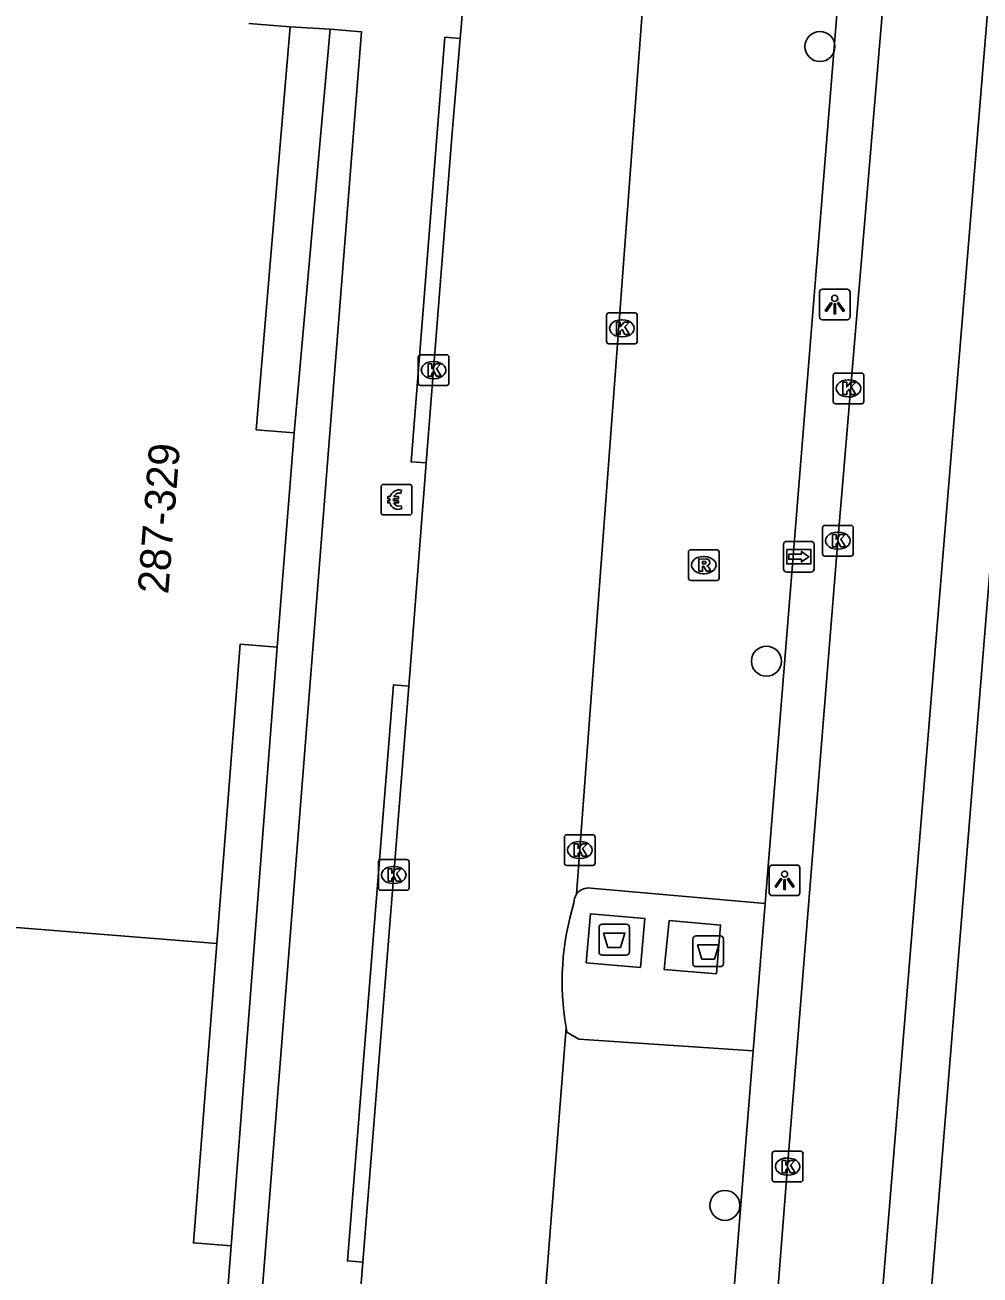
# Model space of a CAD drawing. Extents: x 160861 to 161308, y 384024 to 384878.
# Drawn here: x 161196.95 to 161228.08, y 384212.79 to 384253.51 of the extents above; entities that cross this region are included whole.
import ezdxf

# ---------------------------------------------------------------- set-up
doc = ezdxf.new("R2010")
doc.units = 0
for name, color, linetype in [('IMGEO_Afval_apart_plaats', 7, 'Continuous'), ('IMGEO_Betaalautomaat', 7, 'Continuous'), ('IMGEO_Boom', 7, 'Continuous'), ('IMGEO_Kolk', 7, 'Continuous'), ('IMGEO_Lichtpunt', 7, 'Continuous'), ('IMGEO_Pand', 7, 'Continuous'), ('IMGEO_Pand_nummerreeks', 7, 'Continuous'), ('IMGEO_Parkeervlak_open', 7, 'Continuous'), ('IMGEO_Rijbaan_lokaal_gesloten', 7, 'Continuous'), ('IMGEO_Rijbaan_lokaal_open', 7, 'Continuous'), ('IMGEO_Rioolput', 7, 'Continuous'), ('IMGEO_Voetpad_gesloten', 7, 'Continuous'), ('IMGEO_Voetpad_open', 7, 'Continuous'), ('IMGEO_Wegwijzer', 7, 'Continuous')]:
    doc.layers.add(name, color=color, linetype=linetype)

msp = doc.modelspace()

# ---------------------------------------------------------------- linework, layer by layer
at = {"layer": 'IMGEO_Afval_apart_plaats'}
for p, q in [((161215.658, 384223.314), (161215.658, 384224.114)), ((161215.658, 384224.114), (161215.658, 384223.314)), ((161215.758, 384224.214), (161216.548, 384224.214)), ((161216.548, 384224.214), (161215.758, 384224.214)), ((161216.648, 384224.114), (161216.648, 384223.314)), ((161216.648, 384223.314), (161216.648, 384224.114)), ((161218.72, 384222.936), (161218.72, 384223.736)), ((161218.72, 384223.736), (161218.72, 384222.936)), ((161218.82, 384223.836), (161219.61, 384223.836)), ((161219.61, 384223.836), (161218.82, 384223.836)), ((161219.71, 384223.736), (161219.71, 384222.936)), ((161219.71, 384222.936), (161219.71, 384223.736)), ((161216.548, 384223.214), (161215.758, 384223.214)), ((161215.758, 384223.214), (161216.548, 384223.214)), ((161219.61, 384222.836), (161218.82, 384222.836)), ((161218.82, 384222.836), (161219.61, 384222.836))]:
    msp.add_line(p, q, dxfattribs=at)
for points in [[(161215.801, 384223.928), (161216.505, 384223.928), (161216.356, 384223.458), (161215.95, 384223.458), (161215.801, 384223.928)], [(161218.863, 384223.55), (161219.567, 384223.55), (161219.418, 384223.08), (161219.012, 384223.08), (161218.863, 384223.55)]]:
    msp.add_lwpolyline(points, dxfattribs=at)
for centre, start, end in [((161215.758, 384224.114), 90, 180), ((161215.758, 384224.114), 90, 180), ((161216.548, 384224.114), 0, 90), ((161216.548, 384224.114), 360, 90), ((161218.82, 384223.736), 90, 180), ((161218.82, 384223.736), 90, 180), ((161219.61, 384223.736), 0, 90), ((161219.61, 384223.736), 360, 90), ((161215.758, 384223.314), 180, 270), ((161215.758, 384223.314), 180, 270), ((161216.548, 384223.314), 270, 0), ((161216.548, 384223.314), 270, 0), ((161218.82, 384222.936), 180, 270), ((161218.82, 384222.936), 180, 270), ((161219.61, 384222.936), 270, 0), ((161219.61, 384222.936), 270, 0)]:
    msp.add_arc(centre, 0.1, start, end, dxfattribs=at)
at = {"layer": 'IMGEO_Betaalautomaat'}
for p, q in [((161208.559, 384237.624), (161208.559, 384238.465)), ((161208.559, 384238.465), (161208.559, 384237.624)), ((161208.634, 384238.548), (161209.475, 384238.548)), ((161209.475, 384238.548), (161208.634, 384238.548)), ((161209.221, 384238.353), (161209.204, 384238.253)), ((161209.558, 384238.474), (161209.558, 384237.633)), ((161209.558, 384237.633), (161209.558, 384238.474)), ((161208.842, 384238.012), (161208.842, 384238.08)), ((161208.963, 384238.08), (161208.963, 384238.012)), ((161209.208, 384237.847), (161209.23, 384237.76)), ((161209.484, 384237.549), (161208.643, 384237.549)), ((161208.643, 384237.549), (161209.484, 384237.549))]:
    msp.add_line(p, q, dxfattribs=at)
for points in [[(161208.842, 384238.08), (161208.773, 384238.08), (161208.773, 384238.149), (161208.852, 384238.149)], [(161208.847, 384237.943), (161208.773, 384237.943), (161208.773, 384238.012), (161208.842, 384238.012)], [(161208.974, 384238.149), (161209.121, 384238.149), (161209.121, 384238.08), (161208.963, 384238.08)], [(161208.963, 384238.012), (161209.121, 384238.012), (161209.121, 384237.943), (161208.977, 384237.943)]]:
    msp.add_lwpolyline(points, dxfattribs=at)
for centre, radius, start, end in [((161208.637, 384238.471), 0.0779, 92.4484, 184.2845), ((161208.637, 384238.471), 0.0779, 92.4484, 184.2845), ((161209.135, 384238.073), 0.293, 73.014, 165.0139), ((161209.141, 384238.086), 0.179, 69.3236, 159.5683), ((161209.481, 384238.471), 0.0779, 2.4484, 94.2845), ((161209.481, 384238.471), 0.0779, 2.4484, 94.2845), ((161209.108, 384237.998), 0.267, 191.8096, 297.0389), ((161209.141, 384238.013), 0.179, 202.7625, 291.8693), ((161208.637, 384237.627), 0.0779, 182.4484, 274.2845), ((161208.637, 384237.627), 0.0779, 182.4484, 274.2845), ((161209.481, 384237.627), 0.0779, 272.4484, 4.2845), ((161209.481, 384237.627), 0.0779, 272.4484, 4.2845)]:
    msp.add_arc(centre, radius, start, end, dxfattribs=at)
at = {"layer": 'IMGEO_Boom'}
for centre in [(161222.859, 384252.81), (161221.114, 384232.787), (161219.759, 384215.058)]:
    msp.add_circle(centre, 0.489, dxfattribs=at)
at = {"layer": 'IMGEO_Kolk'}
for p, q in [((161215.904, 384243.204), (161215.904, 384244.056)), ((161215.979, 384244.13), (161216.831, 384244.13)), ((161216.905, 384244.056), (161216.905, 384243.204)), ((161216.392, 384243.91), (161216.417, 384243.91)), ((161216.831, 384243.13), (161215.979, 384243.13)), ((161216.415, 384243.35), (161216.39, 384243.35)), ((161209.841, 384242.77), (161210.693, 384242.77)), ((161209.766, 384241.844), (161209.766, 384242.696)), ((161210.254, 384242.55), (161210.279, 384242.55)), ((161210.767, 384242.696), (161210.767, 384241.844)), ((161210.277, 384241.99), (161210.252, 384241.99)), ((161223.288, 384241.248), (161223.288, 384242.1)), ((161223.363, 384242.174), (161224.215, 384242.174)), ((161223.776, 384241.954), (161223.801, 384241.954)), ((161224.289, 384242.1), (161224.289, 384241.248)), ((161210.693, 384241.77), (161209.841, 384241.77)), ((161224.215, 384241.174), (161223.363, 384241.174)), ((161223.799, 384241.394), (161223.774, 384241.394)), ((161222.942, 384236.286), (161222.942, 384237.138)), ((161223.017, 384237.212), (161223.869, 384237.212)), ((161223.943, 384237.138), (161223.943, 384236.286)), ((161223.43, 384236.992), (161223.455, 384236.992)), ((161223.869, 384236.212), (161223.017, 384236.212)), ((161223.453, 384236.432), (161223.428, 384236.432)), ((161214.531, 384226.209), (161214.531, 384227.061)), ((161214.606, 384227.135), (161215.458, 384227.135)), ((161215.019, 384226.915), (161215.044, 384226.915)), ((161215.532, 384227.061), (161215.532, 384226.209)), ((161208.467, 384225.396), (161208.467, 384226.248)), ((161208.542, 384226.322), (161209.394, 384226.322)), ((161208.955, 384226.102), (161208.98, 384226.102)), ((161209.468, 384226.248), (161209.468, 384225.396)), ((161215.458, 384226.135), (161214.606, 384226.135)), ((161215.042, 384226.355), (161215.017, 384226.355)), ((161209.394, 384225.322), (161208.542, 384225.322)), ((161208.978, 384225.542), (161208.953, 384225.542)), ((161221.305, 384215.895), (161221.305, 384216.747)), ((161221.38, 384216.821), (161222.232, 384216.821)), ((161222.306, 384216.747), (161222.306, 384215.895)), ((161221.793, 384216.601), (161221.818, 384216.601)), ((161221.816, 384216.041), (161221.791, 384216.041)), ((161222.232, 384215.821), (161221.38, 384215.821))]:
    msp.add_line(p, q, dxfattribs=at)
for points in [[(161215.904, 384243.204), (161215.904, 384244.056)], [(161215.979, 384244.13), (161216.831, 384244.13)], [(161216.905, 384244.056), (161216.905, 384243.204)], [(161216.225, 384243.83), (161216.348, 384243.83), (161216.348, 384243.679), (161216.478, 384243.83), (161216.642, 384243.83), (161216.496, 384243.679), (161216.649, 384243.43), (161216.497, 384243.43), (161216.412, 384243.594), (161216.348, 384243.527), (161216.348, 384243.43), (161216.225, 384243.43), (161216.225, 384243.83)], [(161216.831, 384243.13), (161215.979, 384243.13)], [(161209.841, 384242.77), (161210.693, 384242.77)], [(161209.766, 384241.844), (161209.766, 384242.696)], [(161210.087, 384242.47), (161210.21, 384242.47), (161210.21, 384242.319), (161210.34, 384242.47), (161210.504, 384242.47), (161210.358, 384242.319), (161210.511, 384242.07), (161210.359, 384242.07), (161210.274, 384242.234), (161210.21, 384242.167), (161210.21, 384242.07), (161210.087, 384242.07), (161210.087, 384242.47)], [(161210.767, 384242.696), (161210.767, 384241.844)], [(161223.288, 384241.248), (161223.288, 384242.1)], [(161223.363, 384242.174), (161224.215, 384242.174)], [(161224.289, 384242.1), (161224.289, 384241.248)], [(161210.693, 384241.77), (161209.841, 384241.77)], [(161223.609, 384241.874), (161223.732, 384241.874), (161223.732, 384241.723), (161223.862, 384241.874), (161224.026, 384241.874), (161223.88, 384241.723), (161224.033, 384241.474), (161223.881, 384241.474), (161223.796, 384241.638), (161223.732, 384241.571), (161223.732, 384241.474), (161223.609, 384241.474), (161223.609, 384241.874)], [(161224.215, 384241.174), (161223.363, 384241.174)], [(161222.942, 384236.286), (161222.942, 384237.138)], [(161223.017, 384237.212), (161223.869, 384237.212)], [(161223.943, 384237.138), (161223.943, 384236.286)], [(161223.263, 384236.912), (161223.386, 384236.912), (161223.386, 384236.761), (161223.516, 384236.912), (161223.68, 384236.912), (161223.534, 384236.761), (161223.687, 384236.512), (161223.535, 384236.512), (161223.45, 384236.676), (161223.386, 384236.609), (161223.386, 384236.512), (161223.263, 384236.512), (161223.263, 384236.912)], [(161223.869, 384236.212), (161223.017, 384236.212)], [(161214.531, 384226.209), (161214.531, 384227.061)], [(161214.606, 384227.135), (161215.458, 384227.135)], [(161214.852, 384226.835), (161214.975, 384226.835), (161214.975, 384226.684), (161215.105, 384226.835), (161215.269, 384226.835), (161215.123, 384226.684), (161215.276, 384226.435), (161215.124, 384226.435), (161215.039, 384226.599), (161214.975, 384226.532), (161214.975, 384226.435), (161214.852, 384226.435), (161214.852, 384226.835)], [(161215.532, 384227.061), (161215.532, 384226.209)], [(161208.467, 384225.396), (161208.467, 384226.248)], [(161208.542, 384226.322), (161209.394, 384226.322)], [(161208.788, 384226.022), (161208.911, 384226.022), (161208.911, 384225.871), (161209.041, 384226.022), (161209.205, 384226.022), (161209.059, 384225.871), (161209.212, 384225.622), (161209.06, 384225.622), (161208.975, 384225.786), (161208.911, 384225.719), (161208.911, 384225.622), (161208.788, 384225.622), (161208.788, 384226.022)], [(161209.468, 384226.248), (161209.468, 384225.396)], [(161215.458, 384226.135), (161214.606, 384226.135)], [(161209.394, 384225.322), (161208.542, 384225.322)], [(161221.305, 384215.895), (161221.305, 384216.747)], [(161221.38, 384216.821), (161222.232, 384216.821)], [(161222.306, 384216.747), (161222.306, 384215.895)], [(161221.626, 384216.521), (161221.749, 384216.521), (161221.749, 384216.37), (161221.879, 384216.521), (161222.043, 384216.521), (161221.897, 384216.37), (161222.05, 384216.121), (161221.898, 384216.121), (161221.813, 384216.285), (161221.749, 384216.218), (161221.749, 384216.121), (161221.626, 384216.121), (161221.626, 384216.521)], [(161222.232, 384215.821), (161221.38, 384215.821)]]:
    msp.add_lwpolyline(points, dxfattribs=at)
for centre, start, end in [((161215.981, 384244.054), 91.552, 178.448), ((161215.981, 384244.054), 91.552, 178.448), ((161216.829, 384244.054), 1.552, 88.448), ((161216.829, 384244.054), 1.552, 88.448), ((161215.981, 384243.206), 181.552, 268.448), ((161215.981, 384243.206), 181.552, 268.448), ((161216.829, 384243.206), 271.552, 358.448), ((161216.829, 384243.206), 271.552, 358.448), ((161209.843, 384242.694), 91.552, 178.448), ((161209.843, 384242.694), 91.552, 178.448), ((161210.691, 384242.694), 1.552, 88.448), ((161210.691, 384242.694), 1.552, 88.448), ((161223.365, 384242.098), 91.552, 178.448), ((161223.365, 384242.098), 91.552, 178.448), ((161224.213, 384242.098), 1.552, 88.448), ((161224.213, 384242.098), 1.552, 88.448), ((161209.843, 384241.846), 181.552, 268.448), ((161209.843, 384241.846), 181.552, 268.448), ((161210.691, 384241.846), 271.552, 358.448), ((161210.691, 384241.846), 271.552, 358.448), ((161223.365, 384241.25), 181.552, 268.448), ((161223.365, 384241.25), 181.552, 268.448), ((161224.213, 384241.25), 271.552, 358.448), ((161224.213, 384241.25), 271.552, 358.448), ((161223.019, 384237.136), 91.552, 178.448), ((161223.019, 384237.136), 91.552, 178.448), ((161223.867, 384237.136), 1.552, 88.448), ((161223.867, 384237.136), 1.552, 88.448), ((161223.019, 384236.288), 181.552, 268.448), ((161223.019, 384236.288), 181.552, 268.448), ((161223.867, 384236.288), 271.552, 358.448), ((161223.867, 384236.288), 271.552, 358.448), ((161214.608, 384227.059), 91.552, 178.448), ((161214.608, 384227.059), 91.552, 178.448), ((161215.456, 384227.059), 1.552, 88.448), ((161215.456, 384227.059), 1.552, 88.448), ((161208.544, 384226.246), 91.552, 178.448), ((161208.544, 384226.246), 91.552, 178.448), ((161209.392, 384226.246), 1.552, 88.448), ((161209.392, 384226.246), 1.552, 88.448), ((161214.608, 384226.211), 181.552, 268.448), ((161214.608, 384226.211), 181.552, 268.448), ((161215.456, 384226.211), 271.552, 358.448), ((161215.456, 384226.211), 271.552, 358.448), ((161208.544, 384225.398), 181.552, 268.448), ((161208.544, 384225.398), 181.552, 268.448), ((161209.392, 384225.398), 271.552, 358.448), ((161209.392, 384225.398), 271.552, 358.448), ((161221.382, 384216.745), 91.552, 178.448), ((161221.382, 384216.745), 91.552, 178.448), ((161222.23, 384216.745), 1.552, 88.448), ((161222.23, 384216.745), 1.552, 88.448), ((161221.382, 384215.897), 181.552, 268.448), ((161221.382, 384215.897), 181.552, 268.448), ((161222.23, 384215.897), 271.552, 358.448), ((161222.23, 384215.897), 271.552, 358.448)]:
    msp.add_arc(centre, 0.0765, start, end, dxfattribs=at)
for centre, major_axis, ratio, start_param, end_param in [((161216.391, 384243.63), (-0.387, 0.002), 0.722429, 4.712389, 7.853982), ((161216.416, 384243.63), (-0.39, 0.002), 0.717154, 1.570796, 4.712389), ((161210.253, 384242.27), (-0.387, 0.002), 0.722429, 4.712389, 7.853982), ((161210.278, 384242.27), (-0.39, 0.002), 0.717154, 1.570796, 4.712389), ((161223.775, 384241.674), (-0.387, 0.002), 0.722429, 4.712389, 7.853982), ((161223.8, 384241.674), (-0.39, 0.002), 0.717154, 1.570796, 4.712389), ((161223.429, 384236.712), (-0.387, 0.002), 0.722429, 4.712389, 7.853982), ((161223.454, 384236.712), (-0.39, 0.002), 0.717154, 1.570796, 4.712389), ((161215.018, 384226.635), (-0.387, 0.002), 0.722429, 4.712389, 7.853982), ((161215.043, 384226.635), (-0.39, 0.002), 0.717154, 1.570796, 4.712389), ((161208.954, 384225.822), (-0.387, 0.002), 0.722429, 4.712389, 7.853982), ((161208.979, 384225.822), (-0.39, 0.002), 0.717154, 1.570796, 4.712389), ((161221.792, 384216.321), (-0.387, 0.002), 0.722429, 4.712389, 7.853982), ((161221.817, 384216.321), (-0.39, 0.002), 0.717154, 1.570796, 4.712389)]:
    msp.add_ellipse(centre, major_axis=major_axis, ratio=ratio, start_param=start_param, end_param=end_param, dxfattribs=at)
at = {"layer": 'IMGEO_Lichtpunt'}
for p, q in [((161222.843, 384244.809), (161222.843, 384244.002)), ((161222.843, 384244.809), (161222.843, 384244.002)), ((161223.745, 384244.904), (161222.937, 384244.904)), ((161223.745, 384244.904), (161222.937, 384244.904)), ((161223.839, 384244.002), (161223.839, 384244.809)), ((161223.839, 384244.002), (161223.839, 384244.809)), ((161222.937, 384243.908), (161223.745, 384243.908)), ((161222.937, 384243.908), (161223.745, 384243.908)), ((161221.207, 384226.05), (161221.207, 384225.243)), ((161221.207, 384226.05), (161221.207, 384225.243)), ((161222.109, 384226.145), (161221.301, 384226.145)), ((161222.109, 384226.145), (161221.301, 384226.145)), ((161222.203, 384225.243), (161222.203, 384226.05)), ((161222.203, 384225.243), (161222.203, 384226.05)), ((161221.301, 384225.149), (161222.109, 384225.149)), ((161221.301, 384225.149), (161222.109, 384225.149))]:
    msp.add_line(p, q, dxfattribs=at)
for points in [[(161223.217, 384244.473), (161223.256, 384244.445), (161223.068, 384244.183), (161223.03, 384244.21), (161223.217, 384244.473)], [(161223.319, 384244.425), (161223.366, 384244.425), (161223.366, 384244.103), (161223.319, 384244.103), (161223.319, 384244.425)], [(161223.429, 384244.445), (161223.467, 384244.472), (161223.654, 384244.21), (161223.615, 384244.182), (161223.429, 384244.445)], [(161221.581, 384225.714), (161221.62, 384225.686), (161221.432, 384225.424), (161221.394, 384225.451), (161221.581, 384225.714)], [(161221.683, 384225.666), (161221.73, 384225.666), (161221.73, 384225.344), (161221.683, 384225.344), (161221.683, 384225.666)], [(161221.793, 384225.686), (161221.831, 384225.713), (161222.018, 384225.451), (161221.979, 384225.423), (161221.793, 384225.686)]]:
    msp.add_lwpolyline(points, dxfattribs=at)
for centre in [(161223.342, 384244.607), (161221.706, 384225.848)]:
    msp.add_circle(centre, 0.0994, dxfattribs=at)
for centre, start, end in [((161222.937, 384244.809), 90, 180), ((161222.937, 384244.809), 90, 180), ((161223.745, 384244.809), 0, 90), ((161223.745, 384244.809), 0, 90), ((161222.937, 384244.002), 180, 270), ((161222.937, 384244.002), 180, 270), ((161223.745, 384244.002), 270, 0), ((161223.745, 384244.002), 270, 360), ((161221.301, 384226.05), 90, 180), ((161221.301, 384226.05), 90, 180), ((161222.109, 384226.05), 0, 90), ((161222.109, 384226.05), 0, 90), ((161221.301, 384225.243), 180, 270), ((161221.301, 384225.243), 180, 270), ((161222.109, 384225.243), 270, 0), ((161222.109, 384225.243), 270, 360)]:
    msp.add_arc(centre, 0.0946, start, end, dxfattribs=at)
at = {"layer": 'IMGEO_Pand'}
for points in [[(161204.244, 384253.556), (161205.595, 384253.449)], [(161205.72, 384240.225), (161204.489, 384240.322), (161205.304, 384250), (161205.595, 384253.449)], [(161205.172, 384233.241), (161205.72, 384240.225)], [(161203.203, 384223.59), (161203.968, 384233.336), (161205.172, 384233.241)], [(161203.203, 384223.59), (161188.899, 384224.73)], [(161203.674, 384213.741), (161202.438, 384213.838), (161203.203, 384223.59)], [(161203.125, 384206.757), (161203.674, 384213.741)]]:
    msp.add_lwpolyline(points, dxfattribs=at)
at = {"layer": 'IMGEO_Parkeervlak_open'}
for points in [[(161221.069, 384224.897), (161224.48, 384267.204), (161224.271, 384267.23), (161219.187, 384267.539)], [(161220.682, 384220.094), (161216.321, 384165.759)]]:
    msp.add_lwpolyline(points, dxfattribs=at)
at = {"layer": 'IMGEO_Rijbaan_lokaal_gesloten'}
for points in [[(161224.3, 384204.981), (161229.325, 384266.219), (161229.449, 384267.686), (161229.529, 384268.467)], [(161231.046, 384268.295), (161225.892, 384205.014)], [(161225.162, 384257.276), (161224.98, 384255.032), (161223.443, 384236.712), (161221.806, 384216.321), (161220.294, 384196.951), (161218.789, 384177.498), (161216.99, 384155.193), (161216.964, 384154.845), (161216.821, 384152.904)]]:
    msp.add_lwpolyline(points, dxfattribs=at)
at = {"layer": 'IMGEO_Rijbaan_lokaal_open'}
for points in [[(161219.187, 384267.539), (161218.083, 384267.609), (161214.925, 384225.194)], [(161211.133, 384253.071), (161211.187, 384253.691), (161211.753, 384262.446), (161212.02, 384265.357), (161212.035, 384265.52)], [(161211.133, 384253.071), (161210.868, 384250), (161210.029, 384239.243)], [(161209.458, 384231.971), (161209.635, 384234.186), (161210.029, 384239.243)], [(161209.458, 384231.971), (161207.958, 384213.205)], [(161209.719, 384161.736), (161209.721, 384161.764), (161209.815, 384162.885), (161211.337, 384181.045), (161213.184, 384202.99), (161214.585, 384220.857)], [(161207.369, 384205.837), (161207.958, 384213.205)]]:
    msp.add_lwpolyline(points, dxfattribs=at)
for centre, radius, start, end in [((161223.167, 384222.347), 8.71, 162.8903, 189.8532), ((161215.318, 384224.925), 0.476, 145.6113, 181.8063)]:
    msp.add_arc(centre, radius, start, end, dxfattribs=at)
at = {"layer": 'IMGEO_Rioolput'}
for p, q in [((161218.571, 384235.491), (161218.571, 384236.343)), ((161218.646, 384236.417), (161219.498, 384236.417)), ((161219.059, 384236.197), (161219.084, 384236.197)), ((161219.572, 384236.343), (161219.572, 384235.491)), ((161219.498, 384235.417), (161218.646, 384235.417)), ((161219.082, 384235.637), (161219.057, 384235.637))]:
    msp.add_line(p, q, dxfattribs=at)
for points in [[(161218.571, 384235.491), (161218.571, 384236.343)], [(161218.646, 384236.417), (161219.498, 384236.417)], [(161219.572, 384236.343), (161219.572, 384235.491)], [(161219.16, 384236.115), (161218.908, 384236.117), (161218.908, 384235.717)], [(161218.908, 384235.717), (161219.032, 384235.717), (161219.032, 384235.879), (161219.043, 384235.879)], [(161219.086, 384236.036), (161219.032, 384236.036), (161219.032, 384235.955)], [(161219.032, 384235.955), (161219.084, 384235.955)], [(161219.09, 384235.85), (161219.161, 384235.717), (161219.301, 384235.717), (161219.236, 384235.843)], [(161219.498, 384235.417), (161218.646, 384235.417)]]:
    msp.add_lwpolyline(points, dxfattribs=at)
for centre, radius, start, end in [((161218.648, 384236.341), 0.0765, 91.552, 178.448), ((161218.648, 384236.341), 0.0765, 91.552, 178.448), ((161219.496, 384236.341), 0.0765, 1.552, 88.448), ((161219.496, 384236.341), 0.0765, 1.552, 88.448), ((161219.042, 384235.826), 0.0533, 26.0293, 88.6989), ((161219.068, 384236.144), 0.19, 274.7715, 282.9687), ((161219.092, 384235.94), 0.0964, 77.0061, 93.1865), ((161219.106, 384235.997), 0.0378, 276.6634, 79.6772), ((161219.159, 384236.005), 0.109, 350.3612, 89.416), ((161219.157, 384236.005), 0.112, 277.5842, 350.9817), ((161219.141, 384235.79), 0.108, 29.5134, 73.7905), ((161218.648, 384235.493), 0.0765, 181.552, 268.448), ((161218.648, 384235.493), 0.0765, 181.552, 268.448), ((161219.496, 384235.493), 0.0765, 271.552, 358.448), ((161219.496, 384235.493), 0.0765, 271.552, 358.448)]:
    msp.add_arc(centre, radius, start, end, dxfattribs=at)
for centre, major_axis, ratio, start_param, end_param in [((161219.058, 384235.917), (-0.387, 0.002), 0.722429, 4.712389, 7.853982), ((161219.083, 384235.917), (-0.39, 0.002), 0.717154, 1.570796, 4.712389)]:
    msp.add_ellipse(centre, major_axis=major_axis, ratio=ratio, start_param=start_param, end_param=end_param, dxfattribs=at)
at = {"layer": 'IMGEO_Voetpad_gesloten'}
for points in [[(161217.008, 384222.807), (161217.148, 384224.405), (161215.377, 384224.56), (161215.237, 384222.962), (161217.008, 384222.807)], [(161217.943, 384224.336), (161217.781, 384222.746), (161219.482, 384222.597), (161219.621, 384224.189), (161217.943, 384224.336)]]:
    msp.add_lwpolyline(points, dxfattribs=at)
at = {"layer": 'IMGEO_Voetpad_open'}
for points in [[(161206.896, 384253.371), (161207.915, 384253.294), (161207.655, 384250), (161197.483, 384121.051)], [(161205.595, 384253.449), (161206.896, 384253.371)], [(161205.72, 384240.225), (161206.594, 384250), (161206.896, 384253.371)], [(161210.029, 384239.243), (161209.531, 384239.284), (161210.386, 384250), (161210.635, 384253.113), (161211.133, 384253.071)], [(161203.674, 384213.741), (161205.172, 384233.241)], [(161207.958, 384213.205), (161207.46, 384213.247), (161208.96, 384232.013), (161209.458, 384231.971)], [(161221.069, 384224.897), (161215.391, 384225.394)], [(161220.682, 384220.094), (161221.069, 384224.897)], [(161214.585, 384220.857), (161214.599, 384220.777), (161214.614, 384220.697), (161215.005, 384220.471), (161220.682, 384220.094)]]:
    msp.add_lwpolyline(points, dxfattribs=at)
msp.add_arc((161215.315, 384224.928), 0.472, 80.7193, 145.7373, dxfattribs=at)
at = {"layer": 'IMGEO_Wegwijzer'}
for p, q in [((161221.775, 384236.689), (161222.565, 384236.689)), ((161222.565, 384236.689), (161221.775, 384236.689)), ((161221.675, 384235.789), (161221.675, 384236.589)), ((161221.675, 384236.589), (161221.675, 384235.789)), ((161222.665, 384236.589), (161222.665, 384235.789)), ((161222.665, 384235.789), (161222.665, 384236.589)), ((161222.565, 384235.689), (161221.775, 384235.689)), ((161221.775, 384235.689), (161222.565, 384235.689))]:
    msp.add_line(p, q, dxfattribs=at)
for points in [[(161221.776, 384236.421), (161222.564, 384236.421), (161222.564, 384235.957), (161221.776, 384235.957), (161221.776, 384236.421)], [(161221.841, 384236.273), (161221.841, 384236.189), (161221.841, 384236.105), (161222.252, 384236.105), (161222.252, 384236.022), (161222.499, 384236.189), (161222.252, 384236.356), (161222.252, 384236.273), (161221.841, 384236.273)]]:
    msp.add_lwpolyline(points, dxfattribs=at)
for centre, start, end in [((161221.775, 384236.589), 90, 180), ((161221.775, 384236.589), 90, 180), ((161222.565, 384236.589), 0, 90), ((161222.565, 384236.589), 360, 90), ((161221.775, 384235.789), 180, 270), ((161221.775, 384235.789), 180, 270), ((161222.565, 384235.789), 270, 0), ((161222.565, 384235.789), 270, 0)]:
    msp.add_arc(centre, 0.1, start, end, dxfattribs=at)

# ---------------------------------------------------------------- texts
at = {"layer": 'IMGEO_Pand_nummerreeks'}
msp.add_text('287-329', height=1, rotation=85.4775, dxfattribs=at).set_placement((161201.617, 384234.953))

doc.saveas('drawing.dxf')
